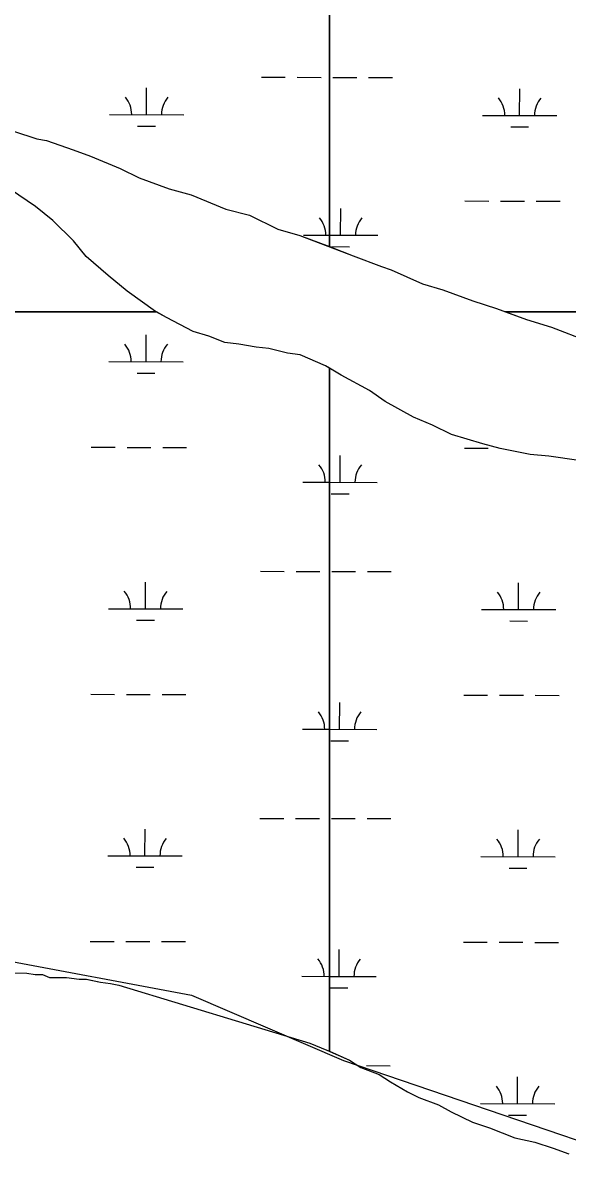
# Model space of a CAD drawing. Extents: x 3219052 to 3256913, y 800770 to 826146.
# Drawn here: x 3224059 to 3224792, y 821606 to 823156 of the extents above; entities that cross this region are included whole.
import ezdxf

# ---------------------------------------------------------------- set-up
doc = ezdxf.new("R2010")
doc.units = 0
for name, color, linetype in [('V-SITE-VEGE', 7, 'Continuous'), ('V-TOPO-SHOR', 7, 'Continuous'), ('V-WETL-SWMP', 7, 'Continuous')]:
    doc.layers.add(name, color=color, linetype=linetype)

msp = doc.modelspace()

# ---------------------------------------------------------------- linework, layer by layer
at = {"layer": 'V-SITE-VEGE'}
for p, q in [((3224046.2, 823010.3), (3224077.9, 822999.9)), ((3224077.9, 822999.9), (3224090.6, 822997.8)), ((3224090.6, 822997.8), (3224126.6, 822985.2)), ((3224126.6, 822985.2), (3224149.9, 822976.9)), ((3224149.9, 822976.9), (3224190.1, 822960.1)), ((3224190.1, 822960.1), (3224215.6, 822947.5)), ((3224215.6, 822947.5), (3224255.8, 822932.8)), ((3224076.1, 822908.9), (3224042.2, 822932.1)), ((3224255.8, 822932.8), (3224285.4, 822924.5)), ((3224285.4, 822924.5), (3224332, 822905.6)), ((3224099.4, 822890), (3224076.1, 822908.9)), ((3224332, 822905.6), (3224363.8, 822897.2)), ((3224127, 822862.6), (3224099.4, 822890)), ((3224363.8, 822897.2), (3224401.9, 822878.3)), ((3224401.9, 822878.3), (3224431.5, 822870)), ((3224144, 822841.5), (3224127, 822862.6)), ((3224431.5, 822870), (3224503.5, 822842.7)), ((3224173.7, 822816.2), (3224144, 822841.5)), ((3224503.5, 822842.7), (3224541.6, 822828.1)), ((3224541.6, 822828.1), (3224554.3, 822823.9)), ((3224199.2, 822795.2), (3224173.7, 822816.2)), ((3224554.3, 822823.9), (3224596.7, 822805)), ((3224237.3, 822767.8), (3224199.2, 822795.2)), ((3224596.7, 822805), (3224624.2, 822796.6)), ((3224624.2, 822796.6), (3224664.4, 822782)), ((3224664.4, 822782), (3224696.2, 822771.5)), ((3223459.1, 822767.1), (3224238.6, 822767.1)), ((3224238.6, 822767.1), (3223459.1, 822767.1)), ((3224238.6, 822767.1), (3224237.3, 822767.8)), ((3224252.2, 822759.4), (3224238.6, 822767.1)), ((3224696.2, 822771.5), (3224708.2, 822767.1)), ((3224708.2, 822767.1), (3230225.1, 822767.1)), ((3230225.1, 822767.1), (3224708.2, 822767.1)), ((3224708.2, 822767.1), (3224736.4, 822756.8)), ((3224288.2, 822740.5), (3224252.2, 822759.4)), ((3224736.4, 822756.8), (3224770.3, 822746.4)), ((3224309.3, 822734.2), (3224288.2, 822740.5)), ((3224330.5, 822725.8), (3224309.3, 822734.2)), ((3224770.3, 822746.4), (3224819, 822727.5)), ((3224349.5, 822723.8), (3224330.5, 822725.8)), ((3224372.8, 822719.6), (3224349.5, 822723.8)), ((3224389.8, 822717.6), (3224372.8, 822719.6)), ((3224415.1, 822711.3), (3224389.8, 822717.6)), ((3224432.1, 822709.3), (3224415.1, 822711.3)), ((3224466, 822694.6), (3224432.1, 822709.3)), ((3224487.1, 822682), (3224466, 822694.6)), ((3224525.3, 822661), (3224487.1, 822682)), ((3224546.5, 822646.2), (3224525.3, 822661)), ((3224584.6, 822625.2), (3224546.5, 822646.2)), ((3224610, 822614.7), (3224584.6, 822625.2)), ((3224635.5, 822602.1), (3224610, 822614.7)), ((3224677.8, 822589.6), (3224635.5, 822602.1)), ((3224701.1, 822583.3), (3224677.8, 822589.6)), ((3224741.3, 822575), (3224701.1, 822583.3)), ((3224766.7, 822573), (3224741.3, 822575)), ((3224806.9, 822566.8), (3224766.7, 822573)), ((3224031.8, 821876.9), (3224064.3, 821876.7)), ((3224064.3, 821876.7), (3224075.7, 821874.8)), ((3224075.7, 821874.8), (3224085.2, 821874.7)), ((3224085.2, 821874.7), (3224094.8, 821870.8)), ((3224094.8, 821870.8), (3224117.7, 821870.7)), ((3224117.7, 821870.7), (3224134.8, 821868.6)), ((3224134.8, 821868.6), (3224144.4, 821868.6)), ((3224144.4, 821868.6), (3224163.4, 821864.6)), ((3224163.4, 821864.6), (3224176.7, 821862.6)), ((3224176.7, 821862.6), (3224188.2, 821860.6)), ((3224188.2, 821860.6), (3224445.2, 821782.6)), ((3224445.2, 821782.6), (3224468, 821772.9)), ((3224468, 821772.9), (3224498.5, 821759.4)), ((3224498.5, 821759.4), (3224513.7, 821749.7)), ((3224513.7, 821749.7), (3224538.4, 821740)), ((3224538.4, 821740), (3224553.6, 821730.4)), ((3224553.6, 821730.4), (3224576.4, 821716.9)), ((3224576.4, 821716.9), (3224591.6, 821709.2)), ((3224591.6, 821709.2), (3224618.3, 821699.4)), ((3224618.3, 821699.4), (3224635.4, 821689.8)), ((3224635.4, 821689.8), (3224663.9, 821676.2)), ((3224663.9, 821676.2), (3224686.8, 821668.5)), ((3224686.8, 821668.5), (3224721, 821654.9)), ((3224721, 821654.9), (3224747.7, 821649)), ((3224747.7, 821649), (3224772.4, 821641.2)), ((3224772.4, 821641.2), (3224793.4, 821633.4))]:
    msp.add_line(p, q, dxfattribs=at)
at = {"layer": 'V-TOPO-SHOR'}
msp.add_lwpolyline([(3223241.9, 822122.7), (3223729.6, 821975.3), (3224022.2, 821896.6), (3224285.7, 821847.2), (3224490.4, 821759), (3225095.1, 821552.7), (3225465.7, 821415.3), (3225797.3, 821297.5), (3225972.9, 821258.1), (3226109.4, 821209), (3226226.4, 821150.2), (3226401.9, 821081.5)], dxfattribs=at)
at = {"layer": 'V-WETL-SWMP'}
for p, q in [((3224471.4, 823892.1), (3224471.4, 822854.9)), ((3224471.4, 822854.9), (3224471.4, 823382.4)), ((3224380.1, 823083.1), (3224412.1, 823083)), ((3224428.1, 823083), (3224460.1, 823082.9)), ((3224476.1, 823082.9), (3224508.1, 823082.8)), ((3224524.1, 823082.8), (3224556.1, 823082.7)), ((3224225.4, 823032.7), (3224225.5, 823068.7)), ((3224727.3, 823031.6), (3224727.4, 823067.6)), ((3224175.4, 823032.8), (3224275.4, 823032.6)), ((3224677.3, 823031.7), (3224777.3, 823031.5)), ((3224213.4, 823017.3), (3224237.4, 823017.2)), ((3224715.3, 823016.2), (3224739.3, 823016.2)), ((3224046.2, 823010.3), (3224077.9, 822999.9)), ((3224077.9, 822999.9), (3224090.6, 822997.8)), ((3224090.6, 822997.8), (3224126.6, 822985.2)), ((3224126.6, 822985.2), (3224149.9, 822976.9)), ((3224149.9, 822976.9), (3224190.1, 822960.1)), ((3224190.1, 822960.1), (3224215.6, 822947.5)), ((3224215.6, 822947.5), (3224255.8, 822932.8)), ((3224076.1, 822908.9), (3224042.2, 822932.1)), ((3224255.8, 822932.8), (3224285.4, 822924.5)), ((3224285.4, 822924.5), (3224332, 822905.6)), ((3224099.5, 822890), (3224076.1, 822908.9)), ((3224332, 822905.6), (3224363.8, 822897.2)), ((3224486.5, 822870.3), (3224486.6, 822906.3)), ((3224653.7, 822916.4), (3224685.7, 822916.3)), ((3224701.7, 822916.3), (3224733.7, 822916.2)), ((3224749.7, 822916.2), (3224781.7, 822916.1)), ((3224127, 822862.6), (3224099.5, 822890)), ((3224363.8, 822897.2), (3224401.9, 822878.3)), ((3224401.9, 822878.3), (3224431.5, 822870)), ((3224144, 822841.5), (3224127, 822862.6)), ((3224431.5, 822870), (3224471.4, 822854.9)), ((3224436.5, 822870.4), (3224471.4, 822870.3)), ((3224471.4, 822870.3), (3224536.5, 822870.2)), ((3224173.7, 822816.2), (3224144, 822841.5)), ((3224471.4, 822854.9), (3224503.5, 822842.7)), ((3224474.5, 822854.9), (3224498.5, 822854.8)), ((3224503.5, 822842.7), (3224541.6, 822828.1)), ((3224541.6, 822828.1), (3224554.3, 822823.9)), ((3224199.2, 822795.2), (3224173.7, 822816.2)), ((3224554.3, 822823.9), (3224596.7, 822805)), ((3224237.3, 822767.8), (3224199.2, 822795.2)), ((3224596.7, 822805), (3224624.2, 822796.6)), ((3224624.2, 822796.6), (3224664.4, 822782)), ((3224664.4, 822782), (3224696.2, 822771.5)), ((3224252.2, 822759.4), (3224237.3, 822767.8)), ((3224696.2, 822771.5), (3224736.4, 822756.8)), ((3224288.2, 822740.5), (3224252.2, 822759.4)), ((3224736.4, 822756.8), (3224770.3, 822746.4)), ((3224224.7, 822700), (3224224.8, 822736)), ((3224309.3, 822734.2), (3224288.2, 822740.5)), ((3224330.5, 822725.8), (3224309.3, 822734.2)), ((3224770.3, 822746.4), (3224819, 822727.5)), ((3224349.6, 822723.8), (3224330.5, 822725.8)), ((3224372.8, 822719.6), (3224349.6, 822723.8)), ((3224389.8, 822717.6), (3224372.8, 822719.6)), ((3224415.2, 822711.3), (3224389.8, 822717.6)), ((3224432.1, 822709.3), (3224415.2, 822711.3)), ((3224466, 822694.6), (3224432.1, 822709.3)), ((3224174.7, 822700.1), (3224274.7, 822699.9)), ((3224471.4, 822691.4), (3224466, 822694.6)), ((3224487.1, 822682), (3224471.4, 822691.4)), ((3224471.4, 822691.4), (3224471.4, 821771.4)), ((3224471.4, 821771.4), (3224471.4, 822691.4)), ((3224212.7, 822684.6), (3224236.7, 822684.6)), ((3224525.3, 822661), (3224487.1, 822682)), ((3224546.5, 822646.2), (3224525.3, 822661)), ((3224584.6, 822625.2), (3224546.5, 822646.2)), ((3224610, 822614.7), (3224584.6, 822625.2)), ((3224635.5, 822602.1), (3224610, 822614.7)), ((3224677.8, 822589.6), (3224635.5, 822602.1)), ((3224151.1, 822584.7), (3224183.1, 822584.7)), ((3224199.1, 822584.6), (3224231.1, 822584.6)), ((3224247.1, 822584.5), (3224279.1, 822584.5)), ((3224653, 822583.7), (3224685, 822583.6)), ((3224701.1, 822583.3), (3224677.8, 822589.6)), ((3224741.3, 822575), (3224701.1, 822583.3)), ((3224485.8, 822537.6), (3224485.9, 822573.6)), ((3224766.7, 822573), (3224741.3, 822575)), ((3224806.9, 822566.8), (3224766.7, 822573)), ((3224435.8, 822537.7), (3224471.4, 822537.6)), ((3224471.4, 822537.6), (3224535.8, 822537.5)), ((3224473.8, 822522.2), (3224497.8, 822522.1)), ((3224378.7, 822417.8), (3224410.7, 822417.7)), ((3224426.7, 822417.7), (3224458.7, 822417.6)), ((3224474.7, 822417.6), (3224506.7, 822417.5)), ((3224522.7, 822417.5), (3224554.7, 822417.4)), ((3224224, 822367.3), (3224224.1, 822403.3)), ((3224725.9, 822366.3), (3224726, 822402.3)), ((3224174, 822367.4), (3224274, 822367.2)), ((3224675.9, 822366.4), (3224775.9, 822366.2)), ((3224212, 822351.9), (3224236, 822351.9)), ((3224713.9, 822350.9), (3224737.9, 822350.8)), ((3224150.4, 822252.1), (3224182.4, 822252)), ((3224198.4, 822252), (3224230.4, 822251.9)), ((3224246.4, 822251.9), (3224278.4, 822251.8)), ((3224485.1, 822204.9), (3224485.2, 822240.9)), ((3224652.3, 822251), (3224684.3, 822250.9)), ((3224700.3, 822250.9), (3224732.3, 822250.8)), ((3224748.3, 822250.8), (3224780.3, 822250.7)), ((3224435.1, 822205), (3224471.4, 822205)), ((3224471.4, 822205), (3224535.1, 822204.8)), ((3224473.1, 822189.5), (3224497.1, 822189.5)), ((3224378, 822085.1), (3224410, 822085)), ((3224426, 822085), (3224458, 822084.9)), ((3224474, 822084.9), (3224506, 822084.8)), ((3224522, 822084.8), (3224554, 822084.7)), ((3224223.3, 822034.7), (3224223.4, 822070.7)), ((3224725.2, 822033.6), (3224725.3, 822069.6)), ((3224173.3, 822034.8), (3224273.3, 822034.6)), ((3224675.2, 822033.7), (3224775.2, 822033.5)), ((3224211.3, 822019.3), (3224235.3, 822019.2)), ((3224713.2, 822018.2), (3224737.2, 822018.2)), ((3224149.7, 821919.4), (3224181.7, 821919.3)), ((3224197.7, 821919.3), (3224229.7, 821919.2)), ((3224245.7, 821919.2), (3224277.7, 821919.1)), ((3224651.6, 821918.3), (3224683.6, 821918.3)), ((3224699.6, 821918.2), (3224731.6, 821918.2)), ((3224747.6, 821918.1), (3224779.6, 821918.1)), ((3224484.4, 821872.3), (3224484.5, 821908.3)), ((3224031.8, 821876.9), (3224064.3, 821876.7)), ((3224064.3, 821876.7), (3224075.7, 821874.7)), ((3224075.7, 821874.7), (3224085.2, 821874.7)), ((3224085.2, 821874.7), (3224094.8, 821870.8)), ((3224094.8, 821870.8), (3224117.6, 821870.7)), ((3224117.6, 821870.7), (3224134.8, 821868.6)), ((3224134.8, 821868.6), (3224144.3, 821868.6)), ((3224144.3, 821868.6), (3224163.4, 821864.6)), ((3224163.4, 821864.6), (3224176.7, 821862.6)), ((3224434.4, 821872.4), (3224471.4, 821872.3)), ((3224471.4, 821872.3), (3224534.4, 821872.1)), ((3224176.7, 821862.6), (3224188.2, 821860.6)), ((3224188.2, 821860.6), (3224445.2, 821782.6)), ((3224472.4, 821856.8), (3224496.4, 821856.8)), ((3224445.2, 821782.6), (3224468, 821772.9)), ((3224468, 821772.9), (3224471.4, 821771.4)), ((3224471.4, 821771.4), (3224498.5, 821759.4)), ((3224498.5, 821759.4), (3224513.7, 821749.7)), ((3224513.7, 821749.7), (3224538.4, 821740)), ((3224521.3, 821752.1), (3224553.3, 821752)), ((3224538.4, 821740), (3224553.6, 821730.4)), ((3224553.6, 821730.4), (3224576.4, 821716.9)), ((3224724.5, 821700.9), (3224724.6, 821736.9)), ((3224576.4, 821716.9), (3224591.6, 821709.2)), ((3224591.6, 821709.2), (3224618.3, 821699.4)), ((3224618.3, 821699.4), (3224635.4, 821689.8)), ((3224674.5, 821701), (3224774.5, 821700.8)), ((3224635.4, 821689.8), (3224663.9, 821676.2)), ((3224712.5, 821685.5), (3224736.5, 821685.5)), ((3224663.9, 821676.2), (3224686.8, 821668.5)), ((3224686.8, 821668.5), (3224721, 821654.9)), ((3224721, 821654.9), (3224747.7, 821649)), ((3224747.7, 821649), (3224772.4, 821641.2)), ((3224772.4, 821641.2), (3224793.4, 821633.4))]:
    msp.add_line(p, q, dxfattribs=at)
for centre, start, end in [((3224170.2, 823033.3), 359.1081, 40.6518), ((3224280.7, 823033), 139.1081, 180.6517), ((3224672.1, 823032.2), 359.1081, 40.6518), ((3224782.5, 823032), 139.1081, 180.6517), ((3224431.3, 822870.9), 359.1081, 40.6518), ((3224541.7, 822870.6), 139.1081, 180.6517), ((3224169.5, 822700.6), 359.1081, 40.6518), ((3224280, 822700.4), 139.1081, 180.6517), ((3224430.6, 822538.2), 359.1081, 40.6518), ((3224541, 822538), 139.1081, 180.6517), ((3224168.8, 822367.9), 359.1081, 40.6518), ((3224279.3, 822367.7), 139.1081, 180.6517), ((3224670.7, 822366.9), 359.1081, 40.6518), ((3224781.2, 822366.6), 139.1081, 180.6517), ((3224429.9, 822205.5), 359.1081, 40.6518), ((3224540.3, 822205.3), 139.1081, 180.6517), ((3224168.1, 822035.3), 359.1081, 40.6518), ((3224278.6, 822035), 139.1081, 180.6517), ((3224670, 822034.2), 359.1081, 40.6518), ((3224780.5, 822034), 139.1081, 180.6517), ((3224429.2, 821872.8), 359.1081, 40.6518), ((3224539.6, 821872.6), 139.1081, 180.6517), ((3224669.3, 821701.5), 359.1081, 40.6518), ((3224779.8, 821701.3), 139.1081, 180.6517)]:
    msp.add_arc(centre, 35.2, start, end, dxfattribs=at)

doc.saveas('drawing.dxf')
